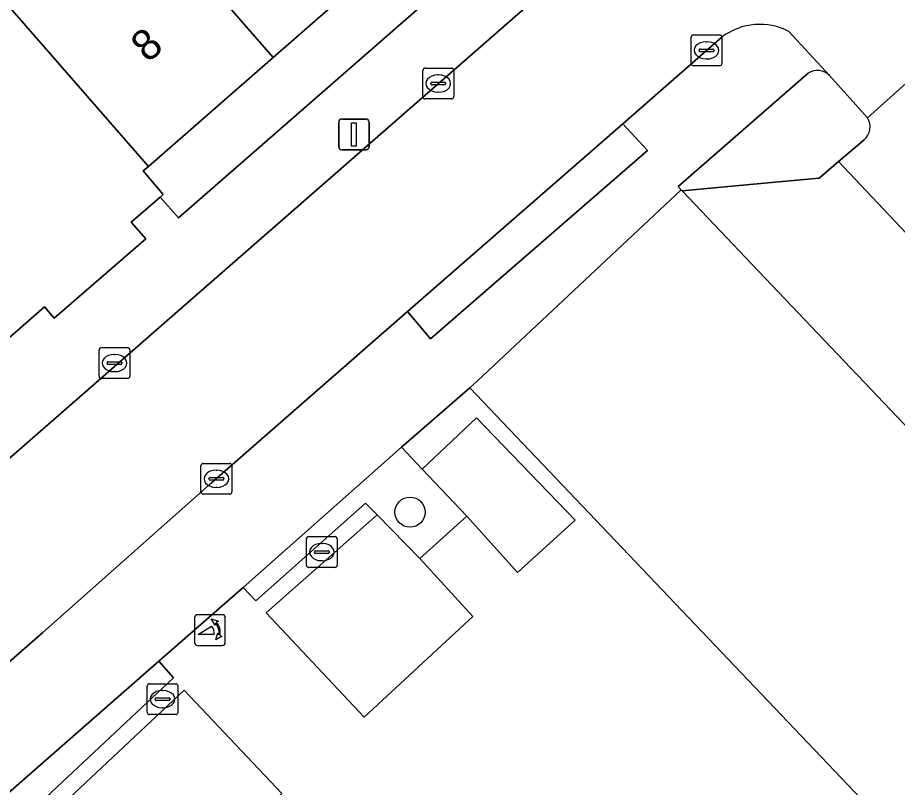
# Model space of a CAD drawing. Extents: x 160663 to 161506, y 382245 to 383291.
# Drawn here: x 160784.22 to 160812.75, y 383027.25 to 383052.22 of the extents above; entities that cross this region are included whole.
import ezdxf

# ---------------------------------------------------------------- set-up
doc = ezdxf.new("R2010")
doc.units = 0
for name, color, linetype in [('IMGEO_Boom', 7, 'Continuous'), ('IMGEO_Erf', 7, 'Continuous'), ('IMGEO_Groenvoorziening', 7, 'Continuous'), ('IMGEO_Haag', 7, 'Continuous'), ('IMGEO_Kolk', 7, 'Continuous'), ('IMGEO_Lichtmast', 7, 'Continuous'), ('IMGEO_Pand', 7, 'Continuous'), ('IMGEO_Pand_nummerreeks', 7, 'Continuous'), ('IMGEO_Parkeervlak_open', 7, 'Continuous'), ('IMGEO_Poller', 7, 'Continuous'), ('IMGEO_Rijbaan_lokaal_open', 7, 'Continuous'), ('IMGEO_Voetpad_open', 7, 'Continuous'), ('IMGEO_Woonerf_open', 7, 'Continuous')]:
    doc.layers.add(name, color=color, linetype=linetype)

msp = doc.modelspace()

# ---------------------------------------------------------------- linework, layer by layer
at = {"layer": 'IMGEO_Boom'}
msp.add_circle((160796.943, 383036.179), 0.489, dxfattribs=at)
at = {"layer": 'IMGEO_Erf'}
msp.add_lwpolyline([(160796.076, 383054.052), (160792.5, 383050.926), (160788.458, 383047.394), (160788.287, 383047.244), (160788.94, 383046.482), (160788.84, 383046.396), (160789.437, 383045.729), (160804.354, 383058.755)], dxfattribs=at)
at = {"layer": 'IMGEO_Groenvoorziening'}
for points in [[(160809.854, 383050.413), (160805.638, 383046.745), (160805.74, 383046.629), (160805.771, 383046.596), (160808.083, 383046.817), (160808.903, 383046.893), (160810.211, 383047.015), (160810.842, 383047.549), (160811.67, 383048.249)], [(160811.781, 383048.969), (160810.547, 383050.336)]]:
    msp.add_lwpolyline(points, dxfattribs=at)
for points in [[(160803.843, 383048.777), (160796.862, 383042.681), (160797.611, 383041.804), (160804.647, 383047.912)], [(160797.262, 383034.672), (160798.782, 383036.051), (160797.338, 383037.576), (160796.666, 383038.286), (160791.529, 383033.734), (160791.939, 383033.302), (160795.501, 383036.475), (160795.873, 383036.094)], [(160789.344, 383011.21), (160779.461, 383021.614), (160789.275, 383030.805), (160788.799, 383031.347), (160778.405, 383022.258), (160790.688, 383008.954), (160791.112, 383009.349)]]:
    msp.add_lwpolyline(points, close=True, dxfattribs=at)
for centre, radius, start, end in [((160810.156, 383049.974), 0.533, 42.7781, 124.5415), ((160811.305, 383048.674), 0.56, 310.6896, 31.7822)]:
    msp.add_arc(centre, radius, start, end, dxfattribs=at)
at = {"layer": 'IMGEO_Haag'}
for points in [[(160797.262, 383034.672), (160798.782, 383036.051), (160797.338, 383037.576), (160796.666, 383038.286), (160791.529, 383033.734), (160791.939, 383033.302), (160795.501, 383036.475), (160795.873, 383036.094)], [(160779.461, 383021.614), (160789.275, 383030.805), (160788.799, 383031.347), (160778.405, 383022.258), (160790.688, 383008.954), (160791.112, 383009.349), (160789.344, 383011.21)]]:
    msp.add_lwpolyline(points, close=True, dxfattribs=at)
at = {"layer": 'IMGEO_Kolk'}
for p, q in [((160806.06, 383050.73), (160806.06, 383051.582)), ((160806.135, 383051.656), (160806.987, 383051.656)), ((160806.548, 383051.436), (160806.573, 383051.436)), ((160807.061, 383051.582), (160807.061, 383050.73)), ((160806.319, 383051.15), (160806.319, 383051.162)), ((160806.362, 383051.199), (160806.76, 383051.199)), ((160806.803, 383051.162), (160806.803, 383051.15)), ((160806.757, 383051.113), (160806.359, 383051.113)), ((160806.571, 383050.876), (160806.546, 383050.876)), ((160797.434, 383050.58), (160798.286, 383050.58)), ((160806.987, 383050.656), (160806.135, 383050.656)), ((160797.359, 383049.654), (160797.359, 383050.506)), ((160797.847, 383050.36), (160797.872, 383050.36)), ((160798.36, 383050.506), (160798.36, 383049.654)), ((160797.618, 383050.074), (160797.618, 383050.086)), ((160798.056, 383050.037), (160797.658, 383050.037)), ((160797.661, 383050.123), (160798.059, 383050.123)), ((160798.102, 383050.086), (160798.102, 383050.074)), ((160797.87, 383049.8), (160797.845, 383049.8)), ((160798.286, 383049.58), (160797.434, 383049.58)), ((160786.934, 383041.515), (160787.786, 383041.515)), ((160786.859, 383040.589), (160786.859, 383041.441)), ((160787.347, 383041.295), (160787.372, 383041.295)), ((160787.86, 383041.441), (160787.86, 383040.589)), ((160787.118, 383041.009), (160787.118, 383041.021)), ((160787.556, 383040.972), (160787.158, 383040.972)), ((160787.161, 383041.058), (160787.559, 383041.058)), ((160787.602, 383041.021), (160787.602, 383041.009)), ((160787.37, 383040.735), (160787.345, 383040.735)), ((160787.786, 383040.515), (160786.934, 383040.515)), ((160790.239, 383037.761), (160791.091, 383037.761)), ((160790.164, 383036.835), (160790.164, 383037.687)), ((160790.652, 383037.541), (160790.677, 383037.541)), ((160791.165, 383037.687), (160791.165, 383036.835)), ((160790.423, 383037.255), (160790.423, 383037.267)), ((160790.861, 383037.218), (160790.463, 383037.218)), ((160790.466, 383037.304), (160790.864, 383037.304)), ((160790.907, 383037.267), (160790.907, 383037.255)), ((160790.675, 383036.981), (160790.65, 383036.981)), ((160791.091, 383036.761), (160790.239, 383036.761)), ((160793.584, 383034.459), (160793.584, 383035.311)), ((160793.659, 383035.385), (160794.511, 383035.385)), ((160794.585, 383035.311), (160794.585, 383034.459)), ((160793.843, 383034.879), (160793.843, 383034.891)), ((160793.886, 383034.928), (160794.284, 383034.928)), ((160794.072, 383035.165), (160794.097, 383035.165)), ((160794.327, 383034.891), (160794.327, 383034.879)), ((160794.281, 383034.842), (160793.883, 383034.842)), ((160794.095, 383034.605), (160794.07, 383034.605)), ((160794.511, 383034.385), (160793.659, 383034.385)), ((160788.492, 383030.614), (160789.344, 383030.614)), ((160788.417, 383029.688), (160788.417, 383030.54)), ((160788.905, 383030.394), (160788.93, 383030.394)), ((160789.418, 383030.54), (160789.418, 383029.688)), ((160788.676, 383030.108), (160788.676, 383030.12)), ((160789.114, 383030.071), (160788.716, 383030.071)), ((160788.719, 383030.157), (160789.117, 383030.157)), ((160789.16, 383030.12), (160789.16, 383030.108)), ((160788.928, 383029.834), (160788.903, 383029.834)), ((160789.344, 383029.614), (160788.492, 383029.614))]:
    msp.add_line(p, q, dxfattribs=at)
for points in [[(160806.06, 383050.73), (160806.06, 383051.582)], [(160806.135, 383051.656), (160806.987, 383051.656)], [(160807.061, 383051.582), (160807.061, 383050.73)], [(160797.434, 383050.58), (160798.286, 383050.58)], [(160806.987, 383050.656), (160806.135, 383050.656)], [(160797.359, 383049.654), (160797.359, 383050.506)], [(160798.36, 383050.506), (160798.36, 383049.654)], [(160798.286, 383049.58), (160797.434, 383049.58)], [(160786.934, 383041.515), (160787.786, 383041.515)], [(160786.859, 383040.589), (160786.859, 383041.441)], [(160787.86, 383041.441), (160787.86, 383040.589)], [(160787.786, 383040.515), (160786.934, 383040.515)], [(160790.239, 383037.761), (160791.091, 383037.761)], [(160790.164, 383036.835), (160790.164, 383037.687)], [(160791.165, 383037.687), (160791.165, 383036.835)], [(160791.091, 383036.761), (160790.239, 383036.761)], [(160793.584, 383034.459), (160793.584, 383035.311)], [(160793.659, 383035.385), (160794.511, 383035.385)], [(160794.585, 383035.311), (160794.585, 383034.459)], [(160794.511, 383034.385), (160793.659, 383034.385)], [(160788.492, 383030.614), (160789.344, 383030.614)], [(160788.417, 383029.688), (160788.417, 383030.54)], [(160789.418, 383030.54), (160789.418, 383029.688)], [(160789.344, 383029.614), (160788.492, 383029.614)]]:
    msp.add_lwpolyline(points, dxfattribs=at)
for centre, radius, start, end in [((160806.137, 383051.58), 0.0765, 91.552, 178.448), ((160806.137, 383051.58), 0.0765, 91.552, 178.448), ((160806.985, 383051.58), 0.0765, 1.552, 88.448), ((160806.985, 383051.58), 0.0765, 1.552, 88.448), ((160806.359, 383051.159), 0.0403, 85.8775, 175.7526), ((160806.356, 383051.149), 0.0366, 178.938, 274.7102), ((160806.76, 383051.156), 0.043, 264.8664, 352.4533), ((160806.764, 383051.161), 0.0386, 1.7309, 96.639), ((160797.436, 383050.504), 0.0765, 91.552, 178.448), ((160797.436, 383050.504), 0.0765, 91.552, 178.448), ((160798.284, 383050.504), 0.0765, 1.552, 88.448), ((160798.284, 383050.504), 0.0765, 1.552, 88.448), ((160806.137, 383050.732), 0.0765, 181.552, 268.448), ((160806.137, 383050.732), 0.0765, 181.552, 268.448), ((160806.985, 383050.732), 0.0765, 271.552, 358.448), ((160806.985, 383050.732), 0.0765, 271.552, 358.448), ((160797.658, 383050.083), 0.0403, 85.8775, 175.7526), ((160797.655, 383050.073), 0.0366, 178.938, 274.7102), ((160798.059, 383050.08), 0.043, 264.8664, 352.4533), ((160798.063, 383050.085), 0.0386, 1.7309, 96.639), ((160797.436, 383049.656), 0.0765, 181.552, 268.448), ((160797.436, 383049.656), 0.0765, 181.552, 268.448), ((160798.284, 383049.656), 0.0765, 271.552, 358.448), ((160798.284, 383049.656), 0.0765, 271.552, 358.448), ((160786.936, 383041.439), 0.0765, 91.552, 178.448), ((160786.936, 383041.439), 0.0765, 91.552, 178.448), ((160787.784, 383041.439), 0.0765, 1.552, 88.448), ((160787.784, 383041.439), 0.0765, 1.552, 88.448), ((160787.158, 383041.018), 0.0403, 85.8775, 175.7526), ((160787.155, 383041.008), 0.0366, 178.938, 274.7102), ((160787.559, 383041.015), 0.043, 264.8664, 352.4533), ((160787.563, 383041.02), 0.0386, 1.7309, 96.639), ((160786.936, 383040.591), 0.0765, 181.552, 268.448), ((160786.936, 383040.591), 0.0765, 181.552, 268.448), ((160787.784, 383040.591), 0.0765, 271.552, 358.448), ((160787.784, 383040.591), 0.0765, 271.552, 358.448), ((160790.241, 383037.685), 0.0765, 91.552, 178.448), ((160790.241, 383037.685), 0.0765, 91.552, 178.448), ((160791.089, 383037.685), 0.0765, 1.552, 88.448), ((160791.089, 383037.685), 0.0765, 1.552, 88.448), ((160790.463, 383037.264), 0.0403, 85.8775, 175.7526), ((160790.46, 383037.254), 0.0366, 178.938, 274.7102), ((160790.864, 383037.261), 0.043, 264.8664, 352.4533), ((160790.868, 383037.266), 0.0386, 1.7309, 96.639), ((160790.241, 383036.837), 0.0765, 181.552, 268.448), ((160790.241, 383036.837), 0.0765, 181.552, 268.448), ((160791.089, 383036.837), 0.0765, 271.552, 358.448), ((160791.089, 383036.837), 0.0765, 271.552, 358.448), ((160793.661, 383035.309), 0.0765, 91.552, 178.448), ((160793.661, 383035.309), 0.0765, 91.552, 178.448), ((160794.509, 383035.309), 0.0765, 1.552, 88.448), ((160794.509, 383035.309), 0.0765, 1.552, 88.448), ((160793.883, 383034.888), 0.0403, 85.8775, 175.7526), ((160794.288, 383034.89), 0.0386, 1.7309, 96.639), ((160793.88, 383034.878), 0.0366, 178.938, 274.7102), ((160794.284, 383034.885), 0.043, 264.8664, 352.4533), ((160793.661, 383034.461), 0.0765, 181.552, 268.448), ((160793.661, 383034.461), 0.0765, 181.552, 268.448), ((160794.509, 383034.461), 0.0765, 271.552, 358.448), ((160794.509, 383034.461), 0.0765, 271.552, 358.448), ((160788.494, 383030.538), 0.0765, 91.552, 178.448), ((160788.494, 383030.538), 0.0765, 91.552, 178.448), ((160789.342, 383030.538), 0.0765, 1.552, 88.448), ((160789.342, 383030.538), 0.0765, 1.552, 88.448), ((160788.716, 383030.117), 0.0403, 85.8775, 175.7526), ((160788.713, 383030.107), 0.0366, 178.938, 274.7102), ((160789.117, 383030.114), 0.043, 264.8664, 352.4533), ((160789.121, 383030.119), 0.0386, 1.7309, 96.639), ((160788.494, 383029.69), 0.0765, 181.552, 268.448), ((160788.494, 383029.69), 0.0765, 181.552, 268.448), ((160789.342, 383029.69), 0.0765, 271.552, 358.448), ((160789.342, 383029.69), 0.0765, 271.552, 358.448)]:
    msp.add_arc(centre, radius, start, end, dxfattribs=at)
for centre, major_axis, ratio, start_param, end_param in [((160806.547, 383051.156), (-0.387, 0.002), 0.722429, 4.712389, 7.853982), ((160806.572, 383051.156), (-0.39, 0.002), 0.717154, 1.570796, 4.712389), ((160797.846, 383050.08), (-0.387, 0.002), 0.722429, 4.712389, 7.853982), ((160797.871, 383050.08), (-0.39, 0.002), 0.717154, 1.570796, 4.712389), ((160787.346, 383041.015), (-0.387, 0.002), 0.722429, 4.712389, 7.853982), ((160787.371, 383041.015), (-0.39, 0.002), 0.717154, 1.570796, 4.712389), ((160790.651, 383037.261), (-0.387, 0.002), 0.722429, 4.712389, 7.853982), ((160790.676, 383037.261), (-0.39, 0.002), 0.717154, 1.570796, 4.712389), ((160794.071, 383034.885), (-0.387, 0.002), 0.722429, 4.712389, 7.853982), ((160794.096, 383034.885), (-0.39, 0.002), 0.717154, 1.570796, 4.712389), ((160788.904, 383030.114), (-0.387, 0.002), 0.722429, 4.712389, 7.853982), ((160788.929, 383030.114), (-0.39, 0.002), 0.717154, 1.570796, 4.712389)]:
    msp.add_ellipse(centre, major_axis=major_axis, ratio=ratio, start_param=start_param, end_param=end_param, dxfattribs=at)
at = {"layer": 'IMGEO_Lichtmast'}
for p, q in [((160794.73, 383048.928), (160795.52, 383048.928)), ((160795.52, 383048.928), (160794.73, 383048.928)), ((160794.63, 383048.028), (160794.63, 383048.828)), ((160794.63, 383048.828), (160794.63, 383048.028)), ((160795.62, 383048.828), (160795.62, 383048.028)), ((160795.62, 383048.028), (160795.62, 383048.828)), ((160795.52, 383047.928), (160794.73, 383047.928)), ((160794.73, 383047.928), (160795.52, 383047.928))]:
    msp.add_line(p, q, dxfattribs=at)
msp.add_lwpolyline([(160795.05, 383048.803), (160795.2, 383048.803), (160795.2, 383048.053), (160795.05, 383048.053), (160795.05, 383048.803)], dxfattribs=at)
for centre, start, end in [((160794.73, 383048.828), 90, 180), ((160794.73, 383048.828), 90, 180), ((160795.52, 383048.828), 0, 90), ((160795.52, 383048.828), 360, 90), ((160794.73, 383048.028), 180, 270), ((160794.73, 383048.028), 180, 270), ((160795.52, 383048.028), 270, 0), ((160795.52, 383048.028), 270, 0)]:
    msp.add_arc(centre, 0.1, start, end, dxfattribs=at)
at = {"layer": 'IMGEO_Pand'}
for points in [[(160788.802, 383062.396), (160786.808, 383060.651), (160785.226, 383059.27), (160792.5, 383050.926), (160796.076, 383054.052)], [(160788.458, 383047.394), (160792.5, 383050.926), (160785.226, 383059.27), (160781.181, 383055.738), (160782.484, 383054.246)], [(160760.563, 383046.173), (160772.635, 383032.43), (160772.216, 383032.016), (160772.432, 383031.763), (160772.871, 383032.154), (160773.088, 383031.903), (160773.344, 383032.118), (160773.126, 383032.378), (160773.657, 383032.835), (160785.093, 383042.838), (160785.404, 383042.466), (160788.374, 383045.042), (160787.902, 383045.586), (160788.84, 383046.396), (160788.94, 383046.482), (160788.287, 383047.244), (160788.458, 383047.394), (160782.484, 383054.246), (160781.278, 383053.198), (160773.152, 383046.089), (160770.736, 383048.852), (160776.347, 383053.751), (160773.339, 383057.204)], [(160808.25, 383043.991), (160805.771, 383046.596), (160805.74, 383046.629), (160799.131, 383040.441), (160798.881, 383040.207), (160811.78, 383026.66), (160812.484, 383025.921), (160809.853, 383023.497), (160809.603, 383023.267), (160811.497, 383021.202), (160814.674, 383017.683), (160815.277, 383018.246), (160815.072, 383018.458), (160826.068, 383028.889), (160823.688, 383031.397), (160824.264, 383031.944), (160821.689, 383034.658), (160821.562, 383034.792), (160819.167, 383032.52)]]:
    msp.add_lwpolyline(points, close=True, dxfattribs=at)
at = {"layer": 'IMGEO_Parkeervlak_open'}
for points in [[(160811.385, 383046.982), (160810.842, 383047.549), (160810.211, 383047.015), (160808.903, 383046.893), (160808.083, 383046.817), (160805.771, 383046.596), (160808.25, 383043.991), (160819.167, 383032.52), (160821.562, 383034.792), (160821.689, 383034.658), (160822.4, 383035.318)], [(160800.433, 383034.22), (160802.296, 383035.914), (160799.1, 383039.243), (160797.338, 383037.576), (160798.782, 383036.051)], [(160792.283, 383032.916), (160795.455, 383029.533), (160798.981, 383032.794), (160797.262, 383034.672), (160795.873, 383036.094)], [(160792.788, 383027.057), (160789.617, 383030.407), (160780.527, 383021.88), (160783.707, 383018.528)]]:
    msp.add_lwpolyline(points, close=True, dxfattribs=at)
at = {"layer": 'IMGEO_Poller'}
for p, q in [((160789.954, 383032.758), (160789.954, 383031.951)), ((160789.954, 383032.758), (160789.954, 383031.951)), ((160790.856, 383032.853), (160790.048, 383032.853)), ((160790.856, 383032.853), (160790.048, 383032.853)), ((160790.95, 383031.951), (160790.95, 383032.758)), ((160790.95, 383031.951), (160790.95, 383032.758)), ((160790.048, 383031.856), (160790.856, 383031.856)), ((160790.048, 383031.856), (160790.856, 383031.856))]:
    msp.add_line(p, q, dxfattribs=at)
for points in [[(160790.633, 383032.582), (160790.621, 383032.509), (160790.496, 383032.714)], [(160790.496, 383032.714), (160790.727, 383032.648), (160790.656, 383032.616)], [(160790.589, 383032.209), (160790.076, 383032.209), (160790.506, 383032.484)], [(160790.649, 383032.037), (160790.715, 383032.268), (160790.745, 383032.2)], [(160790.781, 383032.173), (160790.853, 383032.162), (160790.649, 383032.037)]]:
    msp.add_lwpolyline(points, dxfattribs=at)
for centre, radius, start, end in [((160790.048, 383032.758), 0.0946, 90, 180), ((160790.048, 383032.758), 0.0946, 90, 180), ((160790.275, 383032.269), 0.516, 349.3569, 42.2912), ((160790.856, 383032.758), 0.0946, 0, 90), ((160790.856, 383032.758), 0.0946, 0, 90), ((160790.261, 383032.259), 0.332, 351.3247, 42.4854), ((160790.275, 383032.269), 0.476, 351.7527, 41.1691), ((160790.048, 383031.951), 0.0946, 180, 270), ((160790.048, 383031.951), 0.0946, 180, 270), ((160790.856, 383031.951), 0.0946, 270, 0), ((160790.856, 383031.951), 0.0946, 270, 0)]:
    msp.add_arc(centre, radius, start, end, dxfattribs=at)
at = {"layer": 'IMGEO_Rijbaan_lokaal_open'}
for points in [[(160816.207, 383059.694), (160820.707, 383063.65), (160822.207, 383064.969), (160826.577, 383068.705), (160844.711, 383084.462), (160846.819, 383086.338), (160851.039, 383090.042), (160851.178, 383090.157), (160848.126, 383094.012), (160848.095, 383093.974), (160847.879, 383093.733), (160847.663, 383093.554), (160843.505, 383090.016), (160841.492, 383088.25), (160822.843, 383071.893), (160810.456, 383061.058), (160805.468, 383056.726), (160776.565, 383031.484)], [(160809.231, 383051.771), (160810.547, 383050.336), (160811.781, 383048.969), (160815.024, 383051.87), (160815.43, 383052.24), (160813.754, 383054.065), (160813.622, 383054.227), (160813.306, 383054.606)], [(160779.753, 383027.663), (160785.031, 383032.272), (160790.502, 383037.127), (160796.862, 383042.681), (160803.843, 383048.777), (160807.066, 383051.592)], [(160811.78, 383026.66), (160798.881, 383040.207), (160796.666, 383038.286), (160797.338, 383037.576), (160799.1, 383039.243), (160802.296, 383035.914), (160800.433, 383034.22), (160798.782, 383036.051), (160797.262, 383034.672), (160798.981, 383032.794), (160795.455, 383029.533), (160792.283, 383032.916), (160795.873, 383036.094), (160795.501, 383036.475), (160791.939, 383033.302), (160791.529, 383033.734), (160788.799, 383031.347), (160789.275, 383030.805), (160779.461, 383021.614)]]:
    msp.add_lwpolyline(points, dxfattribs=at)
msp.add_lwpolyline([(160783.707, 383018.528), (160780.527, 383021.88), (160789.617, 383030.407), (160792.788, 383027.057)], close=True, dxfattribs=at)
msp.add_arc((160808.292, 383049.95), 2.049, 62.7182, 126.7346, dxfattribs=at)
at = {"layer": 'IMGEO_Voetpad_open'}
for points in [[(160848.555, 383094.624), (160847.06, 383096.364), (160809.442, 383063.5), (160809.549, 383063.39), (160807.695, 383061.773), (160807.556, 383061.652), (160804.354, 383058.755), (160789.437, 383045.729), (160788.84, 383046.396), (160787.902, 383045.586), (160788.374, 383045.042), (160785.404, 383042.466), (160785.093, 383042.838), (160773.657, 383032.835), (160773.126, 383032.378), (160773.344, 383032.118), (160773.088, 383031.903), (160772.871, 383032.154), (160772.432, 383031.763), (160772.306, 383031.61), (160771.029, 383030.453), (160772.34, 383028.989)], [(160774.905, 383030.101), (160775.693, 383030.755), (160776.565, 383031.484), (160805.468, 383056.726), (160810.456, 383061.058), (160822.843, 383071.893)], [(160810.547, 383050.336), (160809.231, 383051.771)], [(160807.066, 383051.592), (160803.843, 383048.777), (160804.647, 383047.912), (160797.611, 383041.804), (160796.862, 383042.681), (160790.502, 383037.127), (160785.031, 383032.272), (160779.753, 383027.663), (160779.086, 383027.065), (160778.241, 383026.31)], [(160796.666, 383038.286), (160798.881, 383040.207), (160799.131, 383040.441), (160805.74, 383046.629), (160805.638, 383046.745), (160809.854, 383050.413)], [(160776.924, 383023.917), (160778.405, 383022.258), (160788.799, 383031.347), (160791.529, 383033.734), (160796.666, 383038.286)]]:
    msp.add_lwpolyline(points, dxfattribs=at)
for centre, radius, start, end in [((160808.292, 383049.95), 2.049, 62.7182, 126.7346), ((160810.156, 383049.974), 0.533, 42.7781, 124.5415)]:
    msp.add_arc(centre, radius, start, end, dxfattribs=at)
at = {"layer": 'IMGEO_Woonerf_open'}
for points in [[(160815.024, 383051.87), (160811.781, 383048.969)], [(160811.67, 383048.249), (160810.842, 383047.549), (160811.385, 383046.982), (160822.4, 383035.318), (160824.955, 383032.612), (160825.199, 383032.355), (160825.379, 383032.534), (160826.571, 383033.716), (160829.093, 383031.176), (160828.676, 383030.764), (160830.091, 383029.331), (160832.919, 383028.643), (160834.985, 383026.55), (160838.409, 383022.935), (160838.846, 383022.434), (160838.938, 383022.336), (160841.493, 383024.78), (160841.416, 383024.862), (160840.877, 383025.404), (160838.133, 383028.361), (160837.275, 383029.249)]]:
    msp.add_lwpolyline(points, dxfattribs=at)
msp.add_arc((160811.305, 383048.674), 0.56, 310.6896, 31.7822, dxfattribs=at)

# ---------------------------------------------------------------- texts
at = {"layer": 'IMGEO_Pand_nummerreeks'}
msp.add_text('8', height=1, rotation=41.155, dxfattribs=at).set_placement((160788.442, 383050.727))

doc.saveas('drawing.dxf')
